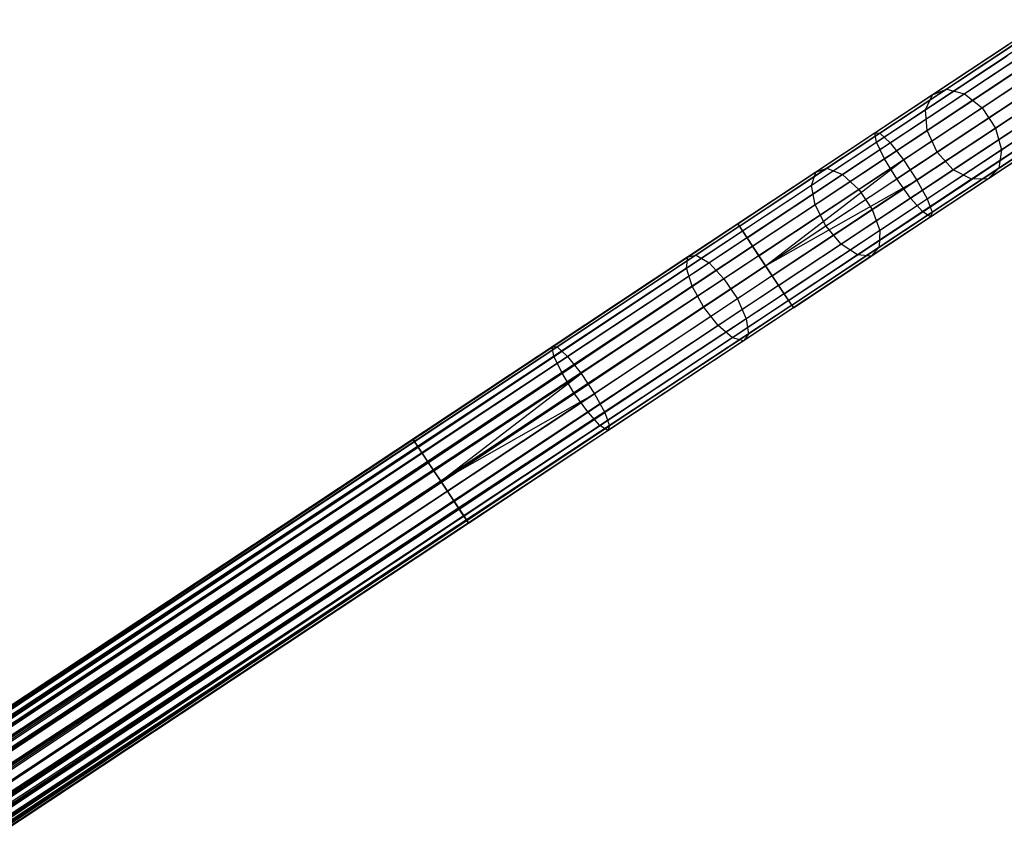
# Model space of a CAD drawing. Extents: x -189 to 189, y -189 to 189.
# Tile 319 of 338: x 126 to 145, y 82 to 98. Entities that reach past the tile are written whole.
import ezdxf

# ---------------------------------------------------------------- set-up
doc = ezdxf.new("R2010")
doc.units = 0
doc.header["$LTSCALE"] = 25.4
doc.layers.get('0').update_dxf_attribs({"linetype": 'CONTINUOUS'})

# ---------------------------------------------------------------- blocks, each defined once
blk = doc.blocks.new('NL2500012474_STL')
at = {"color": 0}
for p, q in [((337.393, 97.927, 33.822), (335.326, 96.558, 31.509)), ((337.393, 97.927, 33.822), (335.326, 96.558, 31.509)), ((337.068, 97.781, 34.141), (335.049, 96.443, 31.882)), ((337.068, 97.781, 34.141), (335.049, 96.443, 31.882)), ((337.786, 97.862, 33.557), (335.679, 96.465, 31.2)), ((337.786, 97.862, 33.557), (335.679, 96.465, 31.2)), ((338.158, 97.599, 33.407), (336.028, 96.188, 31.025)), ((338.158, 97.599, 33.407), (336.028, 96.188, 31.025)), ((333.914, 95.692, 177.113), (336.548, 97.437, 176.319)), ((333.914, 95.692, 177.113), (336.548, 97.437, 176.319)), ((334.011, 95.686, 177.581), (336.708, 97.473, 176.769)), ((334.011, 95.686, 177.581), (336.708, 97.473, 176.769)), ((336.885, 97.456, 34.442), (334.912, 96.149, 32.234)), ((336.885, 97.456, 34.442), (334.912, 96.149, 32.234)), ((333.947, 95.51, 176.671), (336.522, 97.216, 175.895)), ((333.947, 95.51, 176.671), (336.522, 97.216, 175.895)), ((334.215, 95.495, 177.97), (336.964, 97.317, 177.142)), ((334.215, 95.495, 177.97), (336.964, 97.317, 177.142)), ((338.422, 97.2, 33.407), (336.292, 95.789, 31.025)), ((338.422, 97.2, 33.407), (336.292, 95.789, 31.025)), ((334.479, 95.162, 178.189), (337.257, 97.003, 177.352)), ((334.479, 95.162, 178.189), (337.257, 97.003, 177.352)), ((336.887, 97.028, 34.655), (334.946, 95.742, 32.483)), ((336.887, 97.028, 34.655), (334.946, 95.742, 32.483)), ((334.102, 95.182, 176.358), (336.634, 96.86, 175.595)), ((334.102, 95.182, 176.358), (336.634, 96.86, 175.595)), ((334.743, 94.763, 178.189), (337.522, 96.604, 177.352)), ((334.743, 94.763, 178.189), (337.522, 96.604, 177.352)), ((335.143, 95.315, 32.573), (337.073, 96.594, 34.732)), ((335.143, 95.315, 32.573), (337.073, 96.594, 34.732)), ((338.519, 96.756, 33.557), (336.411, 95.36, 31.2)), ((338.519, 96.756, 33.557), (336.411, 95.36, 31.2)), ((335.049, 96.443, 31.882), (332.745, 94.917, 30.057)), ((335.049, 96.443, 31.882), (332.745, 94.917, 30.057)), ((335.326, 96.558, 31.509), (332.967, 94.995, 29.64)), ((335.326, 96.558, 31.509), (332.967, 94.995, 29.64)), ((335.679, 96.465, 31.2), (333.275, 94.872, 29.295)), ((335.679, 96.465, 31.2), (333.275, 94.872, 29.295)), ((336.86, 96.453, 175.486), (334.343, 94.785, 176.245)), ((336.86, 96.453, 175.486), (334.343, 94.785, 176.245)), ((334.912, 96.149, 32.234), (335.049, 96.443, 31.882)), ((334.912, 96.149, 32.234), (335.049, 96.443, 31.882)), ((335.049, 96.443, 31.882), (335.326, 96.558, 31.509)), ((335.049, 96.443, 31.882), (335.326, 96.558, 31.509)), ((335.326, 96.558, 31.509), (335.679, 96.465, 31.2)), ((335.326, 96.558, 31.509), (335.679, 96.465, 31.2)), ((335.679, 96.465, 31.2), (336.028, 96.188, 31.025)), ((335.679, 96.465, 31.2), (336.028, 96.188, 31.025)), ((336.028, 96.188, 31.025), (333.598, 94.578, 29.1)), ((336.028, 96.188, 31.025), (333.598, 94.578, 29.1)), ((334.947, 94.39, 177.97), (337.696, 96.211, 177.142)), ((334.947, 94.39, 177.97), (337.696, 96.211, 177.142)), ((337.4, 96.253, 34.655), (335.459, 94.967, 32.483)), ((337.4, 96.253, 34.655), (335.459, 94.967, 32.483)), ((336.028, 96.188, 31.025), (336.292, 95.789, 31.025)), ((336.028, 96.188, 31.025), (336.292, 95.789, 31.025)), ((338.426, 96.368, 33.822), (336.358, 94.999, 31.509)), ((338.426, 96.368, 33.822), (336.358, 94.999, 31.509)), ((334.912, 96.149, 32.234), (332.66, 94.657, 30.45)), ((334.912, 96.149, 32.234), (332.66, 94.657, 30.45)), ((334.615, 94.408, 176.358), (337.148, 96.086, 175.595)), ((334.615, 94.408, 176.358), (337.148, 96.086, 175.595)), ((334.946, 95.742, 32.483), (334.912, 96.149, 32.234)), ((334.946, 95.742, 32.483), (334.912, 96.149, 32.234)), ((337.794, 96.084, 34.442), (335.821, 94.777, 32.234)), ((337.794, 96.084, 34.442), (335.821, 94.777, 32.234)), ((338.164, 96.126, 34.141), (336.145, 94.788, 31.882)), ((338.164, 96.126, 34.141), (336.145, 94.788, 31.882)), ((336.292, 95.789, 31.025), (333.862, 94.179, 29.1)), ((336.292, 95.789, 31.025), (333.862, 94.179, 29.1)), ((334.856, 94.138, 176.671), (337.431, 95.844, 175.895)), ((334.856, 94.138, 176.671), (337.431, 95.844, 175.895)), ((335.044, 94.127, 177.581), (337.741, 95.914, 176.769)), ((335.044, 94.127, 177.581), (337.741, 95.914, 176.769)), ((336.292, 95.789, 31.025), (336.411, 95.36, 31.2)), ((336.292, 95.789, 31.025), (336.411, 95.36, 31.2)), ((331.208, 93.898, 177.379), (333.914, 95.692, 177.113)), ((331.208, 93.898, 177.379), (333.914, 95.692, 177.113)), ((331.239, 93.85, 177.855), (334.011, 95.686, 177.581)), ((331.239, 93.85, 177.855), (334.011, 95.686, 177.581)), ((334.946, 95.742, 32.483), (332.731, 94.274, 30.728)), ((334.946, 95.742, 32.483), (332.731, 94.274, 30.728)), ((333.947, 95.51, 176.671), (333.914, 95.692, 177.113)), ((333.914, 95.692, 177.113), (334.011, 95.686, 177.581)), ((333.947, 95.51, 176.671), (333.914, 95.692, 177.113)), ((333.914, 95.692, 177.113), (334.011, 95.686, 177.581)), ((334.011, 95.686, 177.581), (334.215, 95.495, 177.97)), ((334.011, 95.686, 177.581), (334.215, 95.495, 177.97)), ((335.143, 95.315, 32.573), (334.946, 95.742, 32.483)), ((335.143, 95.315, 32.573), (334.946, 95.742, 32.483)), ((335.011, 94.036, 177.113), (337.645, 95.782, 176.319)), ((335.011, 94.036, 177.113), (337.645, 95.782, 176.319)), ((331.301, 93.757, 176.932), (333.947, 95.51, 176.671)), ((331.301, 93.757, 176.932), (333.947, 95.51, 176.671)), ((331.39, 93.623, 178.249), (334.215, 95.495, 177.97)), ((331.39, 93.623, 178.249), (334.215, 95.495, 177.97)), ((334.102, 95.182, 176.358), (333.947, 95.51, 176.671)), ((334.102, 95.182, 176.358), (333.947, 95.51, 176.671)), ((334.215, 95.495, 177.97), (334.479, 95.162, 178.189)), ((334.215, 95.495, 177.97), (334.479, 95.162, 178.189)), ((332.942, 93.856, 30.829), (335.143, 95.315, 32.573)), ((332.942, 93.856, 30.829), (335.143, 95.315, 32.573)), ((336.411, 95.36, 31.2), (334.007, 93.767, 29.295)), ((336.411, 95.36, 31.2), (334.007, 93.767, 29.295)), ((335.459, 94.967, 32.483), (335.143, 95.315, 32.573)), ((335.459, 94.967, 32.483), (335.143, 95.315, 32.573)), ((336.411, 95.36, 31.2), (336.358, 94.999, 31.509)), ((336.411, 95.36, 31.2), (336.358, 94.999, 31.509)), ((331.499, 93.458, 176.615), (334.102, 95.182, 176.358)), ((331.499, 93.458, 176.615), (334.102, 95.182, 176.358)), ((331.624, 93.27, 178.471), (334.479, 95.162, 178.189)), ((331.624, 93.27, 178.471), (334.479, 95.162, 178.189)), ((331.756, 93.071, 178.5), (334.479, 95.162, 178.189)), ((331.756, 93.071, 178.5), (334.479, 95.162, 178.189)), ((334.343, 94.785, 176.245), (334.102, 95.182, 176.358)), ((334.343, 94.785, 176.245), (334.102, 95.182, 176.358)), ((334.479, 95.162, 178.189), (334.743, 94.763, 178.189)), ((334.479, 95.162, 178.189), (334.743, 94.763, 178.189)), ((332.745, 94.917, 30.057), (330.221, 93.244, 28.716)), ((332.745, 94.917, 30.057), (330.221, 93.244, 28.716)), ((332.967, 94.995, 29.64), (330.383, 93.282, 28.267)), ((332.967, 94.995, 29.64), (330.383, 93.282, 28.267)), ((333.275, 94.872, 29.295), (330.64, 93.127, 27.895)), ((333.275, 94.872, 29.295), (330.64, 93.127, 27.895)), ((332.66, 94.657, 30.45), (332.745, 94.917, 30.057)), ((332.66, 94.657, 30.45), (332.745, 94.917, 30.057)), ((332.745, 94.917, 30.057), (332.967, 94.995, 29.64)), ((332.745, 94.917, 30.057), (332.967, 94.995, 29.64)), ((332.967, 94.995, 29.64), (333.275, 94.872, 29.295)), ((332.967, 94.995, 29.64), (333.275, 94.872, 29.295)), ((335.459, 94.967, 32.483), (333.244, 93.499, 30.728)), ((335.459, 94.967, 32.483), (333.244, 93.499, 30.728)), ((333.275, 94.872, 29.295), (333.598, 94.578, 29.1)), ((333.275, 94.872, 29.295), (333.598, 94.578, 29.1)), ((336.358, 94.999, 31.509), (334, 93.436, 29.64)), ((336.358, 94.999, 31.509), (334, 93.436, 29.64)), ((335.821, 94.777, 32.234), (335.459, 94.967, 32.483)), ((335.821, 94.777, 32.234), (335.459, 94.967, 32.483)), ((336.358, 94.999, 31.509), (336.145, 94.788, 31.882)), ((336.358, 94.999, 31.509), (336.145, 94.788, 31.882)), ((332.66, 94.657, 30.45), (330.193, 93.022, 29.139)), ((332.66, 94.657, 30.45), (330.193, 93.022, 29.139)), ((331.756, 93.071, 176.5), (334.343, 94.785, 176.245)), ((331.756, 93.071, 176.5), (334.343, 94.785, 176.245)), ((331.756, 93.071, 178.5), (334.743, 94.763, 178.189)), ((331.756, 93.071, 178.5), (334.743, 94.763, 178.189)), ((331.888, 92.871, 178.471), (334.743, 94.763, 178.189)), ((331.888, 92.871, 178.471), (334.743, 94.763, 178.189)), ((332.731, 94.274, 30.728), (332.66, 94.657, 30.45)), ((332.731, 94.274, 30.728), (332.66, 94.657, 30.45)), ((335.821, 94.777, 32.234), (333.569, 93.285, 30.45)), ((335.821, 94.777, 32.234), (333.569, 93.285, 30.45)), ((336.145, 94.788, 31.882), (333.842, 93.262, 30.057)), ((336.145, 94.788, 31.882), (333.842, 93.262, 30.057)), ((334.615, 94.408, 176.358), (334.343, 94.785, 176.245)), ((334.615, 94.408, 176.358), (334.343, 94.785, 176.245)), ((334.743, 94.763, 178.189), (334.947, 94.39, 177.97)), ((334.743, 94.763, 178.189), (334.947, 94.39, 177.97)), ((336.145, 94.788, 31.882), (335.821, 94.777, 32.234)), ((336.145, 94.788, 31.882), (335.821, 94.777, 32.234)), ((333.598, 94.578, 29.1), (330.935, 92.814, 27.685)), ((333.598, 94.578, 29.1), (330.935, 92.814, 27.685)), ((333.598, 94.578, 29.1), (333.862, 94.179, 29.1)), ((333.598, 94.578, 29.1), (333.862, 94.179, 29.1)), ((332.731, 94.274, 30.728), (330.304, 92.666, 29.439)), ((332.731, 94.274, 30.728), (330.304, 92.666, 29.439)), ((332.013, 92.683, 176.615), (334.615, 94.408, 176.358)), ((332.013, 92.683, 176.615), (334.615, 94.408, 176.358)), ((332.122, 92.518, 178.249), (334.947, 94.39, 177.97)), ((332.122, 92.518, 178.249), (334.947, 94.39, 177.97)), ((332.942, 93.856, 30.829), (332.731, 94.274, 30.728)), ((332.942, 93.856, 30.829), (332.731, 94.274, 30.728)), ((334.856, 94.138, 176.671), (334.615, 94.408, 176.358)), ((334.856, 94.138, 176.671), (334.615, 94.408, 176.358)), ((334.947, 94.39, 177.97), (335.044, 94.127, 177.581)), ((334.947, 94.39, 177.97), (335.044, 94.127, 177.581)), ((333.862, 94.179, 29.1), (331.2, 92.415, 27.685)), ((333.862, 94.179, 29.1), (331.2, 92.415, 27.685)), ((332.211, 92.385, 176.932), (334.856, 94.138, 176.671)), ((332.211, 92.385, 176.932), (334.856, 94.138, 176.671)), ((332.272, 92.291, 177.855), (335.044, 94.127, 177.581)), ((332.272, 92.291, 177.855), (335.044, 94.127, 177.581)), ((333.862, 94.179, 29.1), (334.007, 93.767, 29.295)), ((333.862, 94.179, 29.1), (334.007, 93.767, 29.295)), ((335.011, 94.036, 177.113), (334.856, 94.138, 176.671)), ((335.011, 94.036, 177.113), (334.856, 94.138, 176.671)), ((335.044, 94.127, 177.581), (335.011, 94.036, 177.113)), ((335.044, 94.127, 177.581), (335.011, 94.036, 177.113)), ((331.208, 93.898, 177.379), (226.806, 24.719, 177.621)), ((331.208, 93.898, 177.379), (226.806, 24.719, 177.379)), ((331.208, 93.898, 177.379), (226.806, 24.719, 177.621)), ((331.208, 93.898, 177.379), (226.806, 24.719, 177.379)), ((331.239, 93.85, 177.855), (226.806, 24.719, 177.621)), ((331.239, 93.85, 177.855), (226.806, 24.719, 177.621)), ((226.838, 24.671, 177.145), (331.208, 93.898, 177.379)), ((226.838, 24.671, 177.145), (331.208, 93.898, 177.379)), ((331.239, 93.85, 177.855), (226.838, 24.671, 177.855)), ((331.239, 93.85, 177.855), (226.838, 24.671, 177.855)), ((226.9, 24.577, 176.932), (331.208, 93.898, 177.379)), ((226.9, 24.577, 176.932), (331.208, 93.898, 177.379)), ((331.239, 93.85, 177.855), (226.9, 24.577, 178.068)), ((331.239, 93.85, 177.855), (226.9, 24.577, 178.068)), ((330.529, 92.258, 29.547), (332.942, 93.856, 30.829)), ((330.529, 92.258, 29.547), (332.942, 93.856, 30.829)), ((331.239, 93.85, 177.855), (331.208, 93.898, 177.379)), ((331.208, 93.898, 177.379), (331.301, 93.757, 176.932)), ((331.208, 93.898, 177.379), (331.301, 93.757, 176.932)), ((331.239, 93.85, 177.855), (331.208, 93.898, 177.379)), ((331.39, 93.623, 178.249), (331.239, 93.85, 177.855)), ((331.39, 93.623, 178.249), (331.239, 93.85, 177.855)), ((332.304, 92.243, 177.379), (335.011, 94.036, 177.113)), ((332.304, 92.243, 177.379), (335.011, 94.036, 177.113)), ((333.244, 93.499, 30.728), (332.942, 93.856, 30.829)), ((333.244, 93.499, 30.728), (332.942, 93.856, 30.829)), ((226.9, 24.577, 176.932), (331.301, 93.757, 176.932)), ((226.9, 24.577, 176.932), (331.301, 93.757, 176.932)), ((226.988, 24.444, 176.751), (331.301, 93.757, 176.932)), ((226.988, 24.444, 176.751), (331.301, 93.757, 176.932)), ((227.098, 24.279, 176.615), (331.301, 93.757, 176.932)), ((227.098, 24.279, 176.615), (331.301, 93.757, 176.932)), ((331.301, 93.757, 176.932), (331.499, 93.458, 176.615)), ((331.301, 93.757, 176.932), (331.499, 93.458, 176.615)), ((334.007, 93.767, 29.295), (331.373, 92.021, 27.895)), ((334.007, 93.767, 29.295), (331.373, 92.021, 27.895)), ((334.007, 93.767, 29.295), (334, 93.436, 29.64)), ((334.007, 93.767, 29.295), (334, 93.436, 29.64)), ((331.39, 93.623, 178.249), (226.9, 24.577, 178.068)), ((331.39, 93.623, 178.249), (226.9, 24.577, 178.068)), ((331.39, 93.623, 178.249), (226.988, 24.444, 178.249)), ((331.39, 93.623, 178.249), (226.988, 24.444, 178.249)), ((331.499, 93.458, 176.615), (227.098, 24.279, 176.615)), ((331.499, 93.458, 176.615), (227.098, 24.279, 176.615)), ((227.222, 24.091, 176.529), (331.499, 93.458, 176.615)), ((227.222, 24.091, 176.529), (331.499, 93.458, 176.615)), ((227.354, 23.891, 176.5), (331.499, 93.458, 176.615)), ((227.354, 23.891, 176.5), (331.499, 93.458, 176.615)), ((333.244, 93.499, 30.728), (330.817, 91.891, 29.439)), ((333.244, 93.499, 30.728), (330.817, 91.891, 29.439)), ((331.624, 93.27, 178.471), (331.39, 93.623, 178.249)), ((331.624, 93.27, 178.471), (331.39, 93.623, 178.249)), ((331.499, 93.458, 176.615), (331.756, 93.071, 176.5)), ((331.499, 93.458, 176.615), (331.756, 93.071, 176.5)), ((333.569, 93.285, 30.45), (333.244, 93.499, 30.728)), ((333.569, 93.285, 30.45), (333.244, 93.499, 30.728)), ((331.624, 93.27, 178.471), (226.988, 24.444, 178.249)), ((331.624, 93.27, 178.471), (226.988, 24.444, 178.249)), ((331.624, 93.27, 178.471), (227.098, 24.279, 178.385)), ((331.624, 93.27, 178.471), (227.098, 24.279, 178.385)), ((331.624, 93.27, 178.471), (227.222, 24.091, 178.471)), ((331.624, 93.27, 178.471), (227.222, 24.091, 178.471)), ((330.383, 93.282, 28.267), (327.644, 91.468, 27.428)), ((330.383, 93.282, 28.267), (327.644, 91.468, 27.428)), ((330.221, 93.244, 28.716), (330.383, 93.282, 28.267)), ((330.221, 93.244, 28.716), (330.383, 93.282, 28.267)), ((330.383, 93.282, 28.267), (330.64, 93.127, 27.895)), ((330.383, 93.282, 28.267), (330.64, 93.127, 27.895)), ((333.569, 93.285, 30.45), (331.102, 91.65, 29.139)), ((333.569, 93.285, 30.45), (331.102, 91.65, 29.139)), ((334, 93.436, 29.64), (331.416, 91.723, 28.267)), ((334, 93.436, 29.64), (331.416, 91.723, 28.267)), ((331.756, 93.071, 178.5), (331.624, 93.27, 178.471)), ((331.756, 93.071, 178.5), (331.624, 93.27, 178.471)), ((333.842, 93.262, 30.057), (333.569, 93.285, 30.45)), ((333.842, 93.262, 30.057), (333.569, 93.285, 30.45)), ((334, 93.436, 29.64), (333.842, 93.262, 30.057)), ((334, 93.436, 29.64), (333.842, 93.262, 30.057)), ((331.756, 93.071, 178.5), (227.354, 23.891, 178.5)), ((331.756, 93.071, 178.5), (227.354, 23.891, 178.5)), ((227.354, 23.891, 176.5), (331.756, 93.071, 176.5)), ((227.354, 23.891, 176.5), (331.756, 93.071, 176.5)), ((227.486, 23.692, 176.529), (331.756, 93.071, 176.5)), ((227.486, 23.692, 176.529), (331.756, 93.071, 176.5)), ((227.611, 23.504, 176.615), (331.756, 93.071, 176.5)), ((227.611, 23.504, 176.615), (331.756, 93.071, 176.5)), ((330.221, 93.244, 28.716), (327.547, 91.472, 27.896)), ((330.221, 93.244, 28.716), (327.547, 91.472, 27.896)), ((330.64, 93.127, 27.895), (327.849, 91.277, 27.039)), ((330.64, 93.127, 27.895), (327.849, 91.277, 27.039)), ((330.193, 93.022, 29.139), (330.221, 93.244, 28.716)), ((330.193, 93.022, 29.139), (330.221, 93.244, 28.716)), ((330.64, 93.127, 27.895), (330.935, 92.814, 27.685)), ((330.64, 93.127, 27.895), (330.935, 92.814, 27.685)), ((333.842, 93.262, 30.057), (331.318, 91.589, 28.716)), ((333.842, 93.262, 30.057), (331.318, 91.589, 28.716)), ((331.756, 93.071, 176.5), (332.013, 92.683, 176.615)), ((331.888, 92.871, 178.471), (331.756, 93.071, 178.5)), ((331.888, 92.871, 178.471), (331.756, 93.071, 178.5)), ((331.756, 93.071, 176.5), (332.013, 92.683, 176.615)), ((330.193, 93.022, 29.139), (327.578, 91.29, 28.338)), ((330.193, 93.022, 29.139), (327.578, 91.29, 28.338)), ((330.304, 92.666, 29.439), (330.193, 93.022, 29.139)), ((330.304, 92.666, 29.439), (330.193, 93.022, 29.139)), ((331.888, 92.871, 178.471), (227.486, 23.692, 178.471)), ((331.888, 92.871, 178.471), (227.486, 23.692, 178.471)), ((332.013, 92.683, 176.615), (227.611, 23.504, 176.615)), ((332.013, 92.683, 176.615), (227.611, 23.504, 176.615)), ((332.013, 92.683, 176.615), (227.72, 23.339, 176.751)), ((332.013, 92.683, 176.615), (227.72, 23.339, 176.751)), ((332.013, 92.683, 176.615), (227.809, 23.205, 176.932)), ((332.013, 92.683, 176.615), (227.809, 23.205, 176.932)), ((330.935, 92.814, 27.685), (328.114, 90.944, 26.82)), ((330.935, 92.814, 27.685), (328.114, 90.944, 26.82)), ((330.935, 92.814, 27.685), (331.2, 92.415, 27.685)), ((330.935, 92.814, 27.685), (331.2, 92.415, 27.685)), ((332.122, 92.518, 178.249), (331.888, 92.871, 178.471)), ((332.122, 92.518, 178.249), (331.888, 92.871, 178.471)), ((332.013, 92.683, 176.615), (332.211, 92.385, 176.932)), ((332.013, 92.683, 176.615), (332.211, 92.385, 176.932)), ((332.122, 92.518, 178.249), (227.486, 23.692, 178.471)), ((332.122, 92.518, 178.249), (227.486, 23.692, 178.471)), ((332.122, 92.518, 178.249), (227.611, 23.504, 178.385)), ((332.122, 92.518, 178.249), (227.611, 23.504, 178.385)), ((332.122, 92.518, 178.249), (227.72, 23.339, 178.249)), ((332.122, 92.518, 178.249), (227.72, 23.339, 178.249)), ((330.304, 92.666, 29.439), (327.732, 90.962, 28.651)), ((330.304, 92.666, 29.439), (327.732, 90.962, 28.651)), ((330.529, 92.258, 29.547), (330.304, 92.666, 29.439)), ((330.529, 92.258, 29.547), (330.304, 92.666, 29.439)), ((332.272, 92.291, 177.855), (332.122, 92.518, 178.249)), ((332.272, 92.291, 177.855), (332.122, 92.518, 178.249)), ((332.272, 92.291, 177.855), (227.72, 23.339, 178.249)), ((332.272, 92.291, 177.855), (227.72, 23.339, 178.249)), ((332.211, 92.385, 176.932), (227.809, 23.205, 176.932)), ((332.211, 92.385, 176.932), (227.809, 23.205, 176.932)), ((332.272, 92.291, 177.855), (227.809, 23.205, 178.068)), ((332.272, 92.291, 177.855), (227.809, 23.205, 178.068)), ((332.211, 92.385, 176.932), (227.871, 23.112, 177.145)), ((332.211, 92.385, 176.932), (227.871, 23.112, 177.145)), ((332.272, 92.291, 177.855), (227.871, 23.112, 177.855)), ((332.272, 92.291, 177.855), (227.871, 23.112, 177.855)), ((332.211, 92.385, 176.932), (227.903, 23.064, 177.379)), ((332.211, 92.385, 176.932), (227.903, 23.064, 177.379)), ((331.2, 92.415, 27.685), (328.378, 90.545, 26.82)), ((331.2, 92.415, 27.685), (328.378, 90.545, 26.82)), ((331.2, 92.415, 27.685), (331.373, 92.021, 27.895)), ((331.2, 92.415, 27.685), (331.373, 92.021, 27.895)), ((332.211, 92.385, 176.932), (332.304, 92.243, 177.379)), ((332.211, 92.385, 176.932), (332.304, 92.243, 177.379)), ((332.304, 92.243, 177.379), (332.272, 92.291, 177.855)), ((332.304, 92.243, 177.379), (332.272, 92.291, 177.855)), ((332.304, 92.243, 177.379), (227.871, 23.112, 177.855)), ((332.304, 92.243, 177.379), (227.871, 23.112, 177.855)), ((332.304, 92.243, 177.379), (227.903, 23.064, 177.379)), ((332.304, 92.243, 177.379), (227.903, 23.064, 177.621)), ((332.304, 92.243, 177.379), (227.903, 23.064, 177.379)), ((332.304, 92.243, 177.379), (227.903, 23.064, 177.621)), ((327.973, 90.564, 28.764), (330.529, 92.258, 29.547)), ((327.973, 90.564, 28.764), (330.529, 92.258, 29.547)), ((330.817, 91.891, 29.439), (330.529, 92.258, 29.547)), ((330.817, 91.891, 29.439), (330.529, 92.258, 29.547)), ((331.373, 92.021, 27.895), (328.581, 90.172, 27.039)), ((331.373, 92.021, 27.895), (328.581, 90.172, 27.039)), ((331.373, 92.021, 27.895), (331.416, 91.723, 28.267)), ((331.373, 92.021, 27.895), (331.416, 91.723, 28.267)), ((330.817, 91.891, 29.439), (328.246, 90.187, 28.651)), ((330.817, 91.891, 29.439), (328.246, 90.187, 28.651)), ((331.416, 91.723, 28.267), (328.677, 89.909, 27.428)), ((331.416, 91.723, 28.267), (328.677, 89.909, 27.428)), ((331.102, 91.65, 29.139), (330.817, 91.891, 29.439)), ((331.102, 91.65, 29.139), (330.817, 91.891, 29.439)), ((331.416, 91.723, 28.267), (331.318, 91.589, 28.716)), ((331.416, 91.723, 28.267), (331.318, 91.589, 28.716)), ((331.102, 91.65, 29.139), (328.488, 89.918, 28.338)), ((331.102, 91.65, 29.139), (328.488, 89.918, 28.338)), ((331.318, 91.589, 28.716), (328.643, 89.817, 27.896)), ((331.318, 91.589, 28.716), (328.643, 89.817, 27.896)), ((331.318, 91.589, 28.716), (331.102, 91.65, 29.139)), ((331.318, 91.589, 28.716), (331.102, 91.65, 29.139)), ((324.796, 89.649, 27.621), (327.547, 91.472, 27.896)), ((324.796, 89.649, 27.621), (327.547, 91.472, 27.896)), ((324.827, 89.601, 27.145), (327.644, 91.468, 27.428)), ((324.827, 89.601, 27.145), (327.644, 91.468, 27.428)), ((327.547, 91.472, 27.896), (327.644, 91.468, 27.428)), ((327.578, 91.29, 28.338), (327.547, 91.472, 27.896)), ((327.578, 91.29, 28.338), (327.547, 91.472, 27.896)), ((327.547, 91.472, 27.896), (327.644, 91.468, 27.428)), ((327.644, 91.468, 27.428), (327.849, 91.277, 27.039)), ((327.644, 91.468, 27.428), (327.849, 91.277, 27.039)), ((324.889, 89.508, 28.068), (327.578, 91.29, 28.338)), ((324.889, 89.508, 28.068), (327.578, 91.29, 28.338)), ((324.978, 89.375, 26.751), (327.849, 91.277, 27.039)), ((324.978, 89.375, 26.751), (327.849, 91.277, 27.039)), ((327.732, 90.962, 28.651), (327.578, 91.29, 28.338)), ((327.732, 90.962, 28.651), (327.578, 91.29, 28.338)), ((327.849, 91.277, 27.039), (328.114, 90.944, 26.82)), ((327.849, 91.277, 27.039), (328.114, 90.944, 26.82)), ((325.087, 89.209, 28.385), (327.732, 90.962, 28.651)), ((325.087, 89.209, 28.385), (327.732, 90.962, 28.651)), ((325.212, 89.021, 26.529), (328.114, 90.944, 26.82)), ((325.212, 89.021, 26.529), (328.114, 90.944, 26.82)), ((325.344, 88.822, 26.5), (328.114, 90.944, 26.82)), ((325.344, 88.822, 26.5), (328.114, 90.944, 26.82)), ((327.973, 90.564, 28.764), (327.732, 90.962, 28.651)), ((327.973, 90.564, 28.764), (327.732, 90.962, 28.651)), ((328.114, 90.944, 26.82), (328.378, 90.545, 26.82)), ((328.114, 90.944, 26.82), (328.378, 90.545, 26.82)), ((325.344, 88.822, 28.5), (327.973, 90.564, 28.764)), ((325.344, 88.822, 28.5), (327.973, 90.564, 28.764)), ((325.344, 88.822, 26.5), (328.378, 90.545, 26.82)), ((325.344, 88.822, 26.5), (328.378, 90.545, 26.82)), ((325.476, 88.622, 26.529), (328.378, 90.545, 26.82)), ((325.476, 88.622, 26.529), (328.378, 90.545, 26.82)), ((328.246, 90.187, 28.651), (327.973, 90.564, 28.764)), ((328.246, 90.187, 28.651), (327.973, 90.564, 28.764)), ((328.378, 90.545, 26.82), (328.581, 90.172, 27.039)), ((328.378, 90.545, 26.82), (328.581, 90.172, 27.039)), ((325.601, 88.434, 28.385), (328.246, 90.187, 28.651)), ((325.601, 88.434, 28.385), (328.246, 90.187, 28.651)), ((325.71, 88.269, 26.751), (328.581, 90.172, 27.039)), ((325.71, 88.269, 26.751), (328.581, 90.172, 27.039)), ((328.488, 89.918, 28.338), (328.246, 90.187, 28.651)), ((328.488, 89.918, 28.338), (328.246, 90.187, 28.651)), ((328.581, 90.172, 27.039), (328.677, 89.909, 27.428)), ((328.581, 90.172, 27.039), (328.677, 89.909, 27.428)), ((325.798, 88.136, 28.068), (328.488, 89.918, 28.338)), ((325.798, 88.136, 28.068), (328.488, 89.918, 28.338)), ((325.86, 88.042, 27.145), (328.677, 89.909, 27.428)), ((325.86, 88.042, 27.145), (328.677, 89.909, 27.428)), ((325.892, 87.994, 27.621), (328.643, 89.817, 27.896)), ((325.892, 87.994, 27.621), (328.643, 89.817, 27.896)), ((328.643, 89.817, 27.896), (328.488, 89.918, 28.338)), ((328.643, 89.817, 27.896), (328.488, 89.918, 28.338)), ((328.677, 89.909, 27.428), (328.643, 89.817, 27.896)), ((328.677, 89.909, 27.428), (328.643, 89.817, 27.896)), ((242.811, 35.324, 27.379), (324.796, 89.649, 27.621)), ((242.811, 35.324, 27.379), (324.796, 89.649, 27.621)), ((242.811, 35.324, 27.621), (324.796, 89.649, 27.621)), ((242.811, 35.324, 27.621), (324.796, 89.649, 27.621)), ((242.843, 35.276, 27.145), (324.796, 89.649, 27.621)), ((242.843, 35.276, 27.145), (324.796, 89.649, 27.621)), ((242.843, 35.276, 27.145), (324.827, 89.601, 27.145)), ((242.843, 35.276, 27.145), (324.827, 89.601, 27.145)), ((242.905, 35.183, 26.932), (324.827, 89.601, 27.145)), ((242.905, 35.183, 26.932), (324.827, 89.601, 27.145)), ((324.827, 89.601, 27.145), (324.796, 89.649, 27.621)), ((324.796, 89.649, 27.621), (324.889, 89.508, 28.068)), ((324.827, 89.601, 27.145), (324.796, 89.649, 27.621)), ((324.796, 89.649, 27.621), (324.889, 89.508, 28.068)), ((324.978, 89.375, 26.751), (324.827, 89.601, 27.145)), ((324.978, 89.375, 26.751), (324.827, 89.601, 27.145)), ((242.811, 35.324, 27.621), (324.889, 89.508, 28.068)), ((242.811, 35.324, 27.621), (324.889, 89.508, 28.068)), ((242.843, 35.276, 27.855), (324.889, 89.508, 28.068)), ((242.843, 35.276, 27.855), (324.889, 89.508, 28.068)), ((242.905, 35.183, 28.068), (324.889, 89.508, 28.068)), ((242.905, 35.183, 28.068), (324.889, 89.508, 28.068)), ((324.889, 89.508, 28.068), (325.087, 89.209, 28.385)), ((324.889, 89.508, 28.068), (325.087, 89.209, 28.385)), ((242.905, 35.183, 26.932), (324.978, 89.375, 26.751)), ((242.905, 35.183, 26.932), (324.978, 89.375, 26.751)), ((242.905, 35.183, 28.068), (325.087, 89.209, 28.385)), ((242.905, 35.183, 28.068), (325.087, 89.209, 28.385)), ((242.993, 35.05, 26.751), (324.978, 89.375, 26.751)), ((242.993, 35.05, 26.751), (324.978, 89.375, 26.751)), ((242.993, 35.05, 28.249), (325.087, 89.209, 28.385)), ((242.993, 35.05, 28.249), (325.087, 89.209, 28.385)), ((243.103, 34.884, 26.615), (324.978, 89.375, 26.751)), ((243.103, 34.884, 26.615), (324.978, 89.375, 26.751)), ((243.103, 34.884, 28.385), (325.087, 89.209, 28.385)), ((243.103, 34.884, 28.385), (325.087, 89.209, 28.385)), ((325.212, 89.021, 26.529), (324.978, 89.375, 26.751)), ((325.212, 89.021, 26.529), (324.978, 89.375, 26.751)), ((325.087, 89.209, 28.385), (325.344, 88.822, 28.5)), ((325.087, 89.209, 28.385), (325.344, 88.822, 28.5)), ((243.103, 34.884, 26.615), (325.212, 89.021, 26.529)), ((243.103, 34.884, 26.615), (325.212, 89.021, 26.529)), ((243.227, 34.696, 26.529), (325.212, 89.021, 26.529)), ((243.227, 34.696, 26.529), (325.212, 89.021, 26.529)), ((325.344, 88.822, 26.5), (325.212, 89.021, 26.529)), ((325.344, 88.822, 26.5), (325.212, 89.021, 26.529)), ((243.103, 34.884, 28.385), (325.344, 88.822, 28.5)), ((243.103, 34.884, 28.385), (325.344, 88.822, 28.5)), ((243.227, 34.696, 28.471), (325.344, 88.822, 28.5)), ((243.227, 34.696, 28.471), (325.344, 88.822, 28.5)), ((325.344, 88.822, 28.5), (243.359, 34.497, 28.5)), ((243.359, 34.497, 26.5), (325.344, 88.822, 26.5)), ((243.359, 34.497, 26.5), (325.344, 88.822, 26.5)), ((325.344, 88.822, 28.5), (243.359, 34.497, 28.5)), ((325.476, 88.622, 26.529), (325.344, 88.822, 26.5)), ((325.344, 88.822, 28.5), (325.601, 88.434, 28.385)), ((325.344, 88.822, 28.5), (325.601, 88.434, 28.385)), ((325.476, 88.622, 26.529), (325.344, 88.822, 26.5)), ((243.492, 34.297, 26.529), (325.476, 88.622, 26.529)), ((243.492, 34.297, 26.529), (325.476, 88.622, 26.529)), ((243.616, 34.109, 26.615), (325.476, 88.622, 26.529)), ((243.616, 34.109, 26.615), (325.476, 88.622, 26.529)), ((325.71, 88.269, 26.751), (325.476, 88.622, 26.529)), ((325.71, 88.269, 26.751), (325.476, 88.622, 26.529)), ((243.359, 34.497, 28.5), (325.601, 88.434, 28.385)), ((243.359, 34.497, 28.5), (325.601, 88.434, 28.385)), ((243.492, 34.297, 28.471), (325.601, 88.434, 28.385)), ((243.492, 34.297, 28.471), (325.601, 88.434, 28.385)), ((243.616, 34.109, 28.385), (325.601, 88.434, 28.385)), ((243.616, 34.109, 28.385), (325.601, 88.434, 28.385)), ((325.601, 88.434, 28.385), (325.798, 88.136, 28.068)), ((325.601, 88.434, 28.385), (325.798, 88.136, 28.068)), ((243.616, 34.109, 26.615), (325.71, 88.269, 26.751)), ((243.616, 34.109, 26.615), (325.71, 88.269, 26.751)), ((243.726, 33.944, 26.751), (325.71, 88.269, 26.751)), ((243.726, 33.944, 26.751), (325.71, 88.269, 26.751)), ((243.814, 33.811, 26.932), (325.71, 88.269, 26.751)), ((243.814, 33.811, 26.932), (325.71, 88.269, 26.751)), ((325.86, 88.042, 27.145), (325.71, 88.269, 26.751)), ((325.86, 88.042, 27.145), (325.71, 88.269, 26.751)), ((243.616, 34.109, 28.385), (325.798, 88.136, 28.068)), ((243.616, 34.109, 28.385), (325.798, 88.136, 28.068)), ((243.726, 33.944, 28.249), (325.798, 88.136, 28.068)), ((243.726, 33.944, 28.249), (325.798, 88.136, 28.068)), ((243.814, 33.811, 28.068), (325.798, 88.136, 28.068)), ((243.814, 33.811, 28.068), (325.798, 88.136, 28.068)), ((243.814, 33.811, 26.932), (325.86, 88.042, 27.145)), ((243.814, 33.811, 26.932), (325.86, 88.042, 27.145)), ((243.876, 33.717, 27.145), (325.86, 88.042, 27.145)), ((243.876, 33.717, 27.145), (325.86, 88.042, 27.145)), ((243.908, 33.669, 27.621), (325.86, 88.042, 27.145)), ((243.908, 33.669, 27.621), (325.86, 88.042, 27.145)), ((243.908, 33.669, 27.379), (325.86, 88.042, 27.145)), ((243.908, 33.669, 27.379), (325.86, 88.042, 27.145)), ((325.798, 88.136, 28.068), (325.892, 87.994, 27.621)), ((325.798, 88.136, 28.068), (325.892, 87.994, 27.621)), ((325.892, 87.994, 27.621), (325.86, 88.042, 27.145)), ((325.892, 87.994, 27.621), (325.86, 88.042, 27.145)), ((243.814, 33.811, 28.068), (325.892, 87.994, 27.621)), ((243.814, 33.811, 28.068), (325.892, 87.994, 27.621)), ((243.876, 33.717, 27.855), (325.892, 87.994, 27.621)), ((243.876, 33.717, 27.855), (325.892, 87.994, 27.621)), ((243.908, 33.669, 27.621), (325.892, 87.994, 27.621)), ((243.908, 33.669, 27.621), (325.892, 87.994, 27.621))]:
    blk.add_line(p, q, dxfattribs=at)

msp = doc.modelspace()

# ---------------------------------------------------------------- block references
at = {"color": 0}
msp.add_blockref('NL2500012474_STL', (-191.311, -0.058, -1716.743), dxfattribs=at)

doc.saveas('drawing.dxf')
